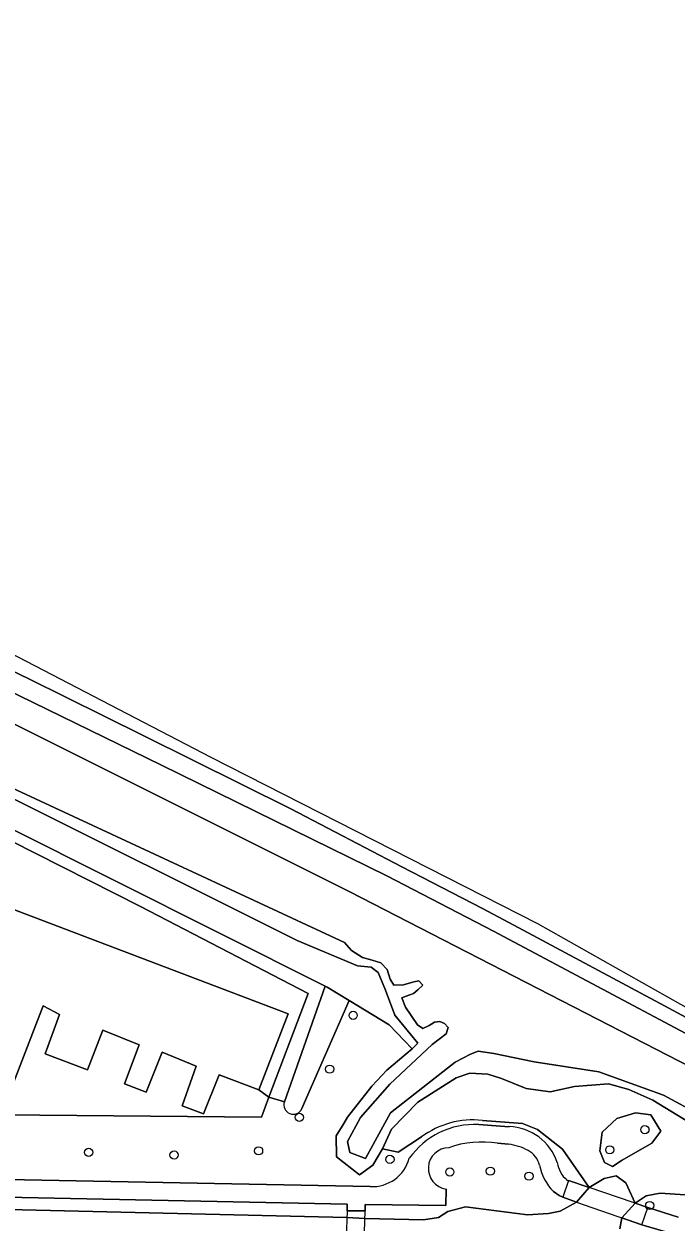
# Model space of a CAD drawing. Extents: x 163683 to 164494, y 382709 to 383872.
# Drawn here: x 164011.9 to 164089.8, y 383696.4 to 383839.6 of the extents above; entities that cross this region are included whole.
import ezdxf

# ---------------------------------------------------------------- set-up
doc = ezdxf.new("R2010")
doc.units = 0
for name, color, linetype in [('IMGEO_Boom', 7, 'Continuous'), ('IMGEO_Dek', 7, 'Continuous'), ('IMGEO_Erf', 7, 'Continuous'), ('IMGEO_Geluidsscherm', 7, 'Continuous'), ('IMGEO_Groenvoorziening', 7, 'Continuous'), ('IMGEO_Haag', 7, 'Continuous'), ('IMGEO_Oever', 7, 'Continuous'), ('IMGEO_Pand', 7, 'Continuous'), ('IMGEO_Parkeervlak_open', 7, 'Continuous'), ('IMGEO_Spoorbaan_halfverhard', 7, 'Continuous'), ('IMGEO_Voetpad_halfverhard', 7, 'Continuous'), ('IMGEO_Voetpad_open', 7, 'Continuous'), ('IMGEO_Waterloop', 7, 'Continuous')]:
    doc.layers.add(name, color=color, linetype=linetype)

msp = doc.modelspace()

# ---------------------------------------------------------------- linework, layer by layer
at = {"layer": 'IMGEO_Boom'}
for centre in [(164051.2, 383721.13), (164048.4, 383714.71), (164044.78, 383708.94), (164086.08, 383707.48), (164039.9, 383704.95), (164081.88, 383705.07), (164019.59, 383704.76), (164029.8, 383704.44), (164055.6, 383703.92), (164062.76, 383702.42), (164067.61, 383702.51), (164072.23, 383701.92), (164086.66, 383698.41)]:
    msp.add_circle(centre, 0.489, dxfattribs=at)
at = {"layer": 'IMGEO_Dek'}
for points in [[(164079.43, 383700.58), (164076.96, 383701.42), (164076.28, 383699.42), (164077.9, 383698.8), (164085.72, 383696.11), (164086.44, 383698.18)], [(164052.65, 383697.77), (164050.49, 383697.77), (164050.15, 383687.98), (164052.33, 383687.69)]]:
    msp.add_lwpolyline(points, close=True, dxfattribs=at)
at = {"layer": 'IMGEO_Erf'}
msp.add_lwpolyline([(164009.35, 383709.23), (164040.24, 383708.97), (164041.14, 383711.34), (164039.95, 383712.22), (164035.18, 383714.04), (164033.32, 383709.35), (164030.76, 383710.32), (164032.45, 383715.06), (164028.36, 383716.75), (164026.47, 383711.95), (164023.89, 383712.94), (164025.61, 383717.62), (164021.3, 383719.37), (164019.46, 383714.62), (164014.4, 383716.53), (164016.12, 383721.25), (164014.14, 383722.27), (164009.91, 383711.32)], dxfattribs=at)
at = {"layer": 'IMGEO_Geluidsscherm'}
msp.add_lwpolyline([(163886.12, 383817.2), (163904.65, 383809.66), (163923.4, 383801.76), (163933.52, 383797.43), (163943.52, 383793.06), (163952.07, 383789.34), (163970.52, 383780.99), (163983.91, 383774.84), (163988.3, 383772.76), (163992.91, 383770.59), (163997.5, 383768.51), (164012.45, 383761.33), (164021.45, 383756.89), (164026.2, 383754.53), (164043.76, 383745.8), (164057.02, 383738.88), (164066.65, 383733.89), (164070.43, 383731.92), (164088.42, 383722.28), (164094.73, 383718.89)], dxfattribs=at)
at = {"layer": 'IMGEO_Groenvoorziening'}
for points in [[(164094.73, 383718.89), (164088.42, 383722.28), (164070.43, 383731.92), (164066.65, 383733.89), (164057.02, 383738.88), (164043.76, 383745.8), (164026.2, 383754.53), (164021.45, 383756.89), (164012.45, 383761.33), (163997.5, 383768.51), (163992.91, 383770.59), (163988.3, 383772.76), (163983.91, 383774.84), (163970.52, 383780.99), (163952.07, 383789.34), (163943.52, 383793.06), (163933.52, 383797.43), (163923.4, 383801.76), (163904.65, 383809.66), (163886.12, 383817.2)], [(163891.04, 383810.7), (163924.45, 383795.97), (163924.49, 383796), (163926.7, 383796.48), (163928.74, 383796.75), (163930.71, 383796.44), (163932.86, 383795.68), (163960.99, 383783.28), (163980.92, 383773.86), (164006.06, 383761.87), (164028.31, 383751.03), (164055.23, 383737.81), (164067.98, 383731.2), (164103.32, 383712.4)], [(164050.73, 383722.9), (164048.08, 383724.51), (164047.87, 383724.61), (164042.99, 383710.82)], [(164059.37, 383706.6), (164056.57, 383704.77), (164054.71, 383705.17), (164053.54, 383703.22), (164051.98, 383702.06), (164049.23, 383704.24), (164049.18, 383706.72), (164050.08, 383708.21), (164050.54, 383708.95), (164053.43, 383712.67), (164055.23, 383714.58), (164058.26, 383717.12), (164055.5, 383720.01), (164050.73, 383722.9), (164045.08, 383709.99)], [(164045.08, 383709.99), (164050.73, 383722.9)], [(164092.95, 383707.38), (164087.02, 383711), (164084.17, 383712.28), (164081.71, 383712.95), (164077.66, 383712.63), (164074.77, 383712), (164071.89, 383712.39), (164068.94, 383713.58), (164067.3, 383714.11), (164065.14, 383714.21), (164063.5, 383713.67), (164058.94, 383710.77), (164055.78, 383707.55), (164054.71, 383705.17)], [(164042.99, 383710.82), (164041.14, 383711.34), (164040.24, 383708.97), (164009.35, 383709.23), (164000.22, 383709.59), (163987.49, 383710.09), (163980.2, 383710.39)], [(164076.75, 383701.45), (164076.94, 383701.36), (164076.96, 383701.42), (164079.43, 383700.58), (164076.23, 383705.15), (164073.25, 383707.49), (164071.44, 383708.22), (164066.65, 383708.59)], [(164066.65, 383708.59), (164071.44, 383708.22), (164073.25, 383707.49), (164076.23, 383705.15), (164079.43, 383700.58), (164081.22, 383701.65), (164082.63, 383701.94), (164083.78, 383701.12), (164084.92, 383698.7), (164086.25, 383699.57), (164087.9, 383699.87), (164091.5, 383699.64)], [(164066.21, 383708.08), (164069.84, 383707.83)], [(164054.71, 383705.17), (164056.57, 383704.77), (164059.37, 383706.6)], [(164069.77, 383705.74), (164068.47, 383705.86)], [(164083.08, 383695.64), (164083.32, 383696.94), (164084.92, 383698.7), (164083.78, 383701.12), (164082.63, 383701.94), (164081.22, 383701.65), (164079.43, 383700.58), (164077.9, 383698.8), (164075.94, 383697.75), (164074.56, 383697.44), (164072.06, 383697.3), (164064.65, 383698.24), (164062.51, 383697.71), (164061.42, 383696.98), (164059.61, 383696.69), (164052.62, 383696.86), (164050.46, 383696.96), (163998.09, 383698.23), (163981.32, 383699.16), (163976.18, 383699.5), (163966.07, 383700.37), (163956.85, 383701.57), (163952.47, 383702.27), (163946.63, 383703.34)], [(163946.63, 383703.34), (163952.47, 383702.27), (163956.85, 383701.57), (163966.07, 383700.37), (163976.18, 383699.5), (163981.32, 383699.16), (163998.09, 383698.23), (164050.46, 383696.96), (164052.62, 383696.86), (164059.61, 383696.69), (164061.42, 383696.98), (164062.51, 383697.71), (164064.65, 383698.24), (164072.06, 383697.3), (164074.56, 383697.44), (164075.94, 383697.75), (164077.9, 383698.8), (164076.28, 383699.42), (164075.84, 383699.6), (164075.15, 383700.08)], [(163971.25, 383703.68), (163979.79, 383703.08), (163995.41, 383702.18), (164009.85, 383701.52), (164053.24, 383700.67)], [(164062.33, 383700.39), (164062.28, 383698.42), (164052.66, 383698.53), (164052.65, 383697.77), (164050.49, 383697.77), (164050.49, 383698.59), (164009.66, 383699.42), (163995.29, 383700.05), (163979.54, 383700.98), (163971.07, 383701.62)], [(164096.47, 383698.67), (164094.98, 383699), (164094.18, 383699.15), (164091.5, 383699.64), (164087.9, 383699.87), (164086.25, 383699.57), (164084.92, 383698.7), (164086.44, 383698.18), (164090.07, 383697.02)], [(164089.53, 383694.99), (164085.72, 383696.11), (164083.32, 383696.94), (164083.08, 383695.64)]]:
    msp.add_lwpolyline(points, dxfattribs=at)
for points in [[(163917.13, 383785.53), (163878.28, 383801.33), (163877.73, 383800.47), (163900.67, 383791.17), (163918.39, 383783.79), (163925.52, 383780.75), (163925.9, 383781.66), (163928.1, 383780.82), (163927.72, 383779.82), (163937.22, 383775.78), (163963.24, 383764.1), (163994.05, 383749.79), (164007.09, 383743.6), (164025.78, 383734.16), (164045.84, 383723.75), (164041.14, 383711.34), (164042.99, 383710.82), (164047.87, 383724.61), (163997.22, 383750), (163940.07, 383776.07), (163929.22, 383780.66), (163929.25, 383781.44), (163925.95, 383782.58), (163925.6, 383782.08)], [(163965.89, 383767.82), (163937.05, 383780.04), (163918.25, 383787.48), (163917.13, 383785.53), (163925.6, 383782.08), (163925.95, 383782.58), (163929.25, 383781.44), (163929.22, 383780.66), (163940.07, 383776.07), (163997.22, 383750), (164047.87, 383724.61), (164048.08, 383724.51), (164050.73, 383722.9), (164055.5, 383720.01), (164058.26, 383717.12), (164058.94, 383717.81), (164056.18, 383721.15), (164055.09, 383724.14), (164054.19, 383726.26), (164053.37, 383726.89), (164051.73, 383727.06), (164044.52, 383730.07), (164008.1, 383748.23)], [(164083.35, 383703.84), (164086.92, 383705.86), (164087.99, 383707.31), (164086.78, 383709.26), (164084.94, 383709.49), (164082.74, 383708.8), (164080.96, 383707.16), (164080.71, 383704.95), (164081.24, 383703.54), (164082.21, 383703.08)], [(164086.92, 383705.86), (164083.35, 383703.84), (164082.21, 383703.08), (164081.24, 383703.54), (164080.71, 383704.95), (164080.96, 383707.16), (164082.74, 383708.8), (164084.94, 383709.49), (164086.78, 383709.26), (164087.99, 383707.31)]]:
    msp.add_lwpolyline(points, close=True, dxfattribs=at)
for centre, radius, start, end in [((164044.05, 383710.44), 1.13, 160.5094, 336.359), ((164044.05, 383710.44), 1.13, 160.5094, 336.359), ((164065.53, 383698.33), 10.31, 83.7466, 126.6757), ((164065.53, 383698.33), 10.31, 83.7466, 126.6757), ((164065.73, 383698.53), 9.57, 87.1333, 144.7232), ((164069.67, 383701.62), 6.22, 17.9553, 88.506), ((164062.67, 383702.84), 2.48, 90.8537, 261.9922), ((164066.62, 383693.98), 12.02, 81.18, 109.3966), ((164068.84, 383698.88), 6.93, 61.6914, 82.2308), ((164053.48, 383705.27), 4.6, 266.9472, 344.6861), ((164070.88, 383702.58), 2.69, 14.0648, 62.5348), ((164079.72, 383704.49), 6.36, 191.3452, 223.9264), ((164078.95, 383704.04), 3.39, 188.4989, 229.6197)]:
    msp.add_arc(centre, radius, start, end, dxfattribs=at)
at = {"layer": 'IMGEO_Haag'}
msp.add_lwpolyline([(164047.87, 383724.61), (163997.22, 383750), (163940.07, 383776.07), (163929.22, 383780.66), (163929.25, 383781.44), (163925.95, 383782.58), (163925.6, 383782.08), (163917.13, 383785.53), (163878.28, 383801.33), (163877.73, 383800.47), (163900.67, 383791.17), (163918.39, 383783.79), (163925.52, 383780.75), (163925.9, 383781.66), (163928.1, 383780.82), (163927.72, 383779.82), (163937.22, 383775.78), (163963.24, 383764.1), (163994.05, 383749.79), (164007.09, 383743.6), (164025.78, 383734.16), (164045.84, 383723.75), (164041.14, 383711.34), (164042.99, 383710.82)], close=True, dxfattribs=at)
at = {"layer": 'IMGEO_Oever'}
for points in [[(164143.99, 383689.27), (164124.1, 383700.73), (164105.74, 383711.12), (164103.32, 383712.4), (164067.98, 383731.2), (164055.23, 383737.81), (164028.31, 383751.03), (164006.06, 383761.87), (163980.92, 383773.86), (163960.99, 383783.28), (163932.86, 383795.68), (163930.71, 383796.44), (163928.74, 383796.75), (163926.7, 383796.48), (163924.49, 383796), (163924.45, 383795.97)], [(163976.73, 383772.91), (164050.72, 383735.95), (164098.69, 383711.29)], [(164091.27, 383710), (164088.3, 383711.59), (164080.58, 383714.4), (164072.86, 383715.59), (164068.02, 383716.56), (164066.13, 383716.85), (164065.22, 383716.49), (164063.39, 383715.55), (164055.66, 383709.5), (164052.68, 383704.01), (164050.8, 383704.74), (164050.52, 383706.08), (164052.09, 383708.93), (164055.58, 383712.93), (164060.66, 383717.65), (164062.32, 383718.94), (164062.55, 383719.68), (164062.13, 383720.18), (164061.55, 383720.4), (164060.93, 383720.31), (164060.3, 383719.91), (164059.55, 383719.55), (164058.88, 383719.99), (164057.45, 383722.1), (164057.02, 383723.23), (164057.53, 383723.42), (164058.43, 383723.76), (164058.92, 383724.2), (164059.55, 383724.75), (164059.06, 383725.27), (164058.45, 383725.15), (164057.24, 383724.79), (164056.06, 383724.73), (164055.62, 383725.44), (164055.28, 383726.62), (164054.52, 383727.4), (164053.47, 383727.73), (164052.34, 383728.05), (164050.99, 383728.87), (164050.17, 383729.85), (164012.13, 383747.52), (163960.66, 383771.41)], [(164008.1, 383748.23), (164044.52, 383730.07), (164051.73, 383727.06), (164053.37, 383726.89), (164054.19, 383726.26), (164055.09, 383724.14), (164056.18, 383721.15), (164058.94, 383717.81), (164058.26, 383717.12), (164055.23, 383714.58), (164053.43, 383712.67), (164050.54, 383708.95), (164050.08, 383708.21), (164049.18, 383706.72), (164049.23, 383704.24), (164051.98, 383702.06), (164053.54, 383703.22), (164054.71, 383705.17), (164055.78, 383707.55), (164058.94, 383710.77), (164063.5, 383713.67), (164065.14, 383714.21), (164067.3, 383714.11), (164068.94, 383713.58), (164071.89, 383712.39), (164074.77, 383712), (164077.66, 383712.63), (164081.71, 383712.95), (164084.17, 383712.28), (164087.02, 383711), (164092.95, 383707.38)]]:
    msp.add_lwpolyline(points, dxfattribs=at)
at = {"layer": 'IMGEO_Pand'}
msp.add_lwpolyline([(164009.91, 383711.32), (164014.14, 383722.27), (164016.12, 383721.25), (164014.4, 383716.53), (164019.46, 383714.62), (164021.3, 383719.37), (164025.61, 383717.62), (164023.89, 383712.94), (164026.47, 383711.95), (164028.36, 383716.75), (164032.45, 383715.06), (164030.76, 383710.32), (164033.32, 383709.35), (164035.18, 383714.04), (164039.95, 383712.22), (164043.45, 383721.33), (164000.22, 383737.73)], dxfattribs=at)
at = {"layer": 'IMGEO_Parkeervlak_open'}
msp.add_lwpolyline([(164000.22, 383737.73), (164043.45, 383721.33), (164039.95, 383712.22), (164041.14, 383711.34), (164045.84, 383723.75), (164025.78, 383734.16), (164007.09, 383743.6)], dxfattribs=at)
at = {"layer": 'IMGEO_Spoorbaan_halfverhard'}
for points in [[(164154.08, 383686.49), (164073.3, 383732.09), (164034.24, 383751.96), (163992.13, 383773.81), (163973.48, 383781.54), (163929.73, 383801.71), (163911.23, 383808.63), (163903.34, 383811.62), (163829.51, 383839.6)], [(163886.12, 383817.2), (163904.65, 383809.66), (163923.4, 383801.76), (163933.52, 383797.43), (163943.52, 383793.06), (163952.07, 383789.34), (163970.52, 383780.99), (163983.91, 383774.84), (163988.3, 383772.76), (163992.91, 383770.59), (163997.5, 383768.51), (164012.45, 383761.33), (164021.45, 383756.89), (164026.2, 383754.53), (164043.76, 383745.8), (164057.02, 383738.88), (164066.65, 383733.89), (164070.43, 383731.92), (164088.42, 383722.28), (164094.73, 383718.89)]]:
    msp.add_lwpolyline(points, dxfattribs=at)
at = {"layer": 'IMGEO_Voetpad_halfverhard'}
for points in [[(164069.84, 383707.83), (164066.21, 383708.08)], [(164068.47, 383705.86), (164069.77, 383705.74)], [(164053.24, 383700.67), (164009.85, 383701.52), (163995.41, 383702.18), (163979.79, 383703.08), (163971.25, 383703.68)], [(163971.07, 383701.62), (163979.54, 383700.98), (163995.29, 383700.05), (164009.66, 383699.42), (164050.49, 383698.59), (164050.49, 383697.77), (164052.65, 383697.77), (164052.66, 383698.53), (164062.28, 383698.42), (164062.33, 383700.39)], [(164075.15, 383700.08), (164075.84, 383699.6), (164076.28, 383699.42), (164077.9, 383698.8), (164079.43, 383700.58), (164076.96, 383701.42), (164076.94, 383701.36), (164076.75, 383701.45)], [(164090.07, 383697.02), (164086.44, 383698.18), (164084.92, 383698.7), (164083.32, 383696.94), (164085.72, 383696.11), (164089.53, 383694.99)]]:
    msp.add_lwpolyline(points, dxfattribs=at)
for centre, radius, start, end in [((164065.73, 383698.53), 9.57, 87.1333, 144.7232), ((164069.67, 383701.62), 6.22, 17.9553, 88.506), ((164062.67, 383702.84), 2.48, 90.8537, 261.9922), ((164066.62, 383693.98), 12.02, 81.18, 109.3966), ((164068.84, 383698.88), 6.93, 61.6914, 82.2308), ((164053.48, 383705.27), 4.6, 266.9472, 344.6861), ((164070.88, 383702.58), 2.69, 14.0648, 62.5348), ((164079.72, 383704.49), 6.36, 191.3452, 223.9264), ((164078.95, 383704.04), 3.39, 188.4989, 229.6197)]:
    msp.add_arc(centre, radius, start, end, dxfattribs=at)
at = {"layer": 'IMGEO_Voetpad_open'}
for points in [[(164079.43, 383700.58), (164076.96, 383701.42), (164076.28, 383699.42), (164077.9, 383698.8), (164085.72, 383696.11), (164086.44, 383698.18)], [(164052.65, 383697.77), (164050.49, 383697.77), (164050.15, 383687.98), (164052.33, 383687.69)]]:
    msp.add_lwpolyline(points, close=True, dxfattribs=at)
at = {"layer": 'IMGEO_Waterloop'}
for points in [[(164098.69, 383711.29), (164050.72, 383735.95), (163976.73, 383772.91)], [(163960.66, 383771.41), (164012.13, 383747.52), (164050.17, 383729.85), (164050.99, 383728.87), (164052.34, 383728.05), (164053.47, 383727.73), (164054.52, 383727.4), (164055.28, 383726.62), (164055.62, 383725.44), (164056.06, 383724.73), (164057.24, 383724.79), (164058.45, 383725.15), (164059.06, 383725.27), (164059.55, 383724.75), (164058.92, 383724.2), (164058.43, 383723.76), (164057.53, 383723.42), (164057.02, 383723.23), (164057.45, 383722.1), (164058.88, 383719.99), (164059.55, 383719.55), (164060.3, 383719.91), (164060.93, 383720.31), (164061.55, 383720.4), (164062.13, 383720.18), (164062.55, 383719.68), (164062.32, 383718.94), (164060.66, 383717.65), (164055.58, 383712.93), (164052.09, 383708.93), (164050.52, 383706.08), (164050.8, 383704.74), (164052.68, 383704.01), (164055.66, 383709.5), (164063.39, 383715.55), (164065.22, 383716.49), (164066.13, 383716.85), (164068.02, 383716.56), (164072.86, 383715.59), (164080.58, 383714.4), (164088.3, 383711.59), (164091.27, 383710)]]:
    msp.add_lwpolyline(points, dxfattribs=at)

doc.saveas('drawing.dxf')
